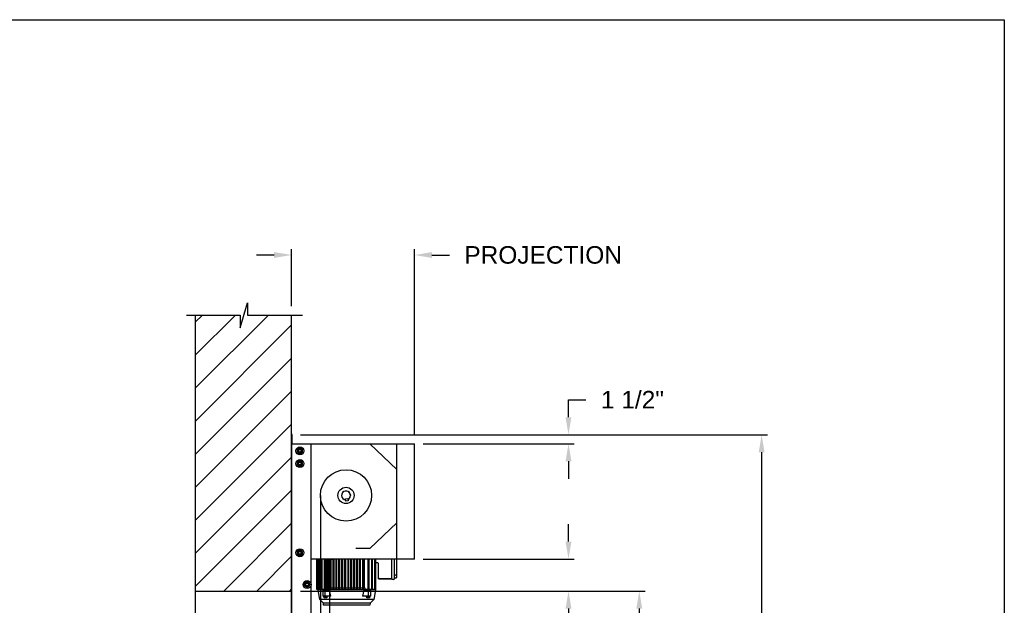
# Model space of a CAD drawing. Header units: inches. Extents: x 170 to 312, y 215 to 248.
# Tile 324 of 656: x 208.45 to 213.72, y 244.05 to 247.18. Entities that reach past the tile are written whole.
import ezdxf

# ---------------------------------------------------------------- set-up
doc = ezdxf.new("R2010")
doc.units = ezdxf.units.IN
doc.header["$LTSCALE"] = 0.25
doc.header["$MEASUREMENT"] = 0
doc.layers.add('ANNOTATIONS', color=1, linetype='Continuous')
doc.layers.add('MOTOR RH', color=7, linetype='Continuous')
doc.styles.add('ARIAL', font='arial.ttf', dxfattribs={"height": 0.09375})
doc.dimstyles.new('STANDARD$0', dxfattribs={"dimtxt": 0.09375, "dimasz": 0.09375, "dimexe": 0.03125, "dimexo": 0.046875, "dimgap": 0.09, "dimtad": 0, "dimtih": 1, "dimtoh": 1, "dimdec": 4, "dimzin": 0, "dimdsep": 46, "dimtxsty": 'ARIAL', "dimcen": 0.09, "dimadec": 0, "dimazin": 0, "dimtfac": 1, "dimtdec": 4, "dimtofl": 0, "dimtmove": 0, "dimatfit": 1, "dimfxl": 1, "dimtolj": 1, "dimtzin": 0, "dimarcsym": 0})

# ---------------------------------------------------------------- blocks, each defined once
blk = doc.blocks.new('*D36')
at = {"layer": 'ANNOTATIONS', "color": 0, "lineweight": -2, "transparency": 16777216}
for p, q in [((209.8124, 245.923), (209.7186, 245.923)), ((209.9061, 245.6487), (209.9061, 245.9542)), ((210.5639, 244.9603), (210.5639, 245.9542)), ((210.6577, 245.923), (210.7514, 245.923))]:
    blk.add_line(p, q, dxfattribs=at)
at = {"layer": 'ANNOTATIONS', "color": 0, "transparency": 16777216}
for points in [[(209.8124, 245.9386), (209.8124, 245.9074), (209.9061, 245.923)], [(210.6577, 245.9386), (210.6577, 245.9074), (210.5639, 245.923)]]:
    blk.add_solid(points, dxfattribs=at)
at = {"layer": 'defpoints', "color": 0, "transparency": 16777216}
for p in [(210.5639, 245.923), (209.9061, 245.6018), (210.5639, 244.9134)]:
    blk.add_point(p, dxfattribs=at)
at = {"layer": 'ANNOTATIONS', "color": 0, "transparency": 16777216, "insert": (211.253, 245.923), "char_height": 0.09375, "attachment_point": 5, "style": 'ARIAL'}
blk.add_mtext('\\A1;PROJECTION ', dxfattribs=at)
blk = doc.blocks.new('*D26')
at = {"layer": 'ANNOTATIONS', "color": 0, "lineweight": -2, "transparency": 16777216}
for p, q in [((209.953, 244.125), (211.799, 244.125)), ((211.7677, 244.0313), (211.7677, 242.3317)), ((211.7677, 240.1972), (211.7677, 241.8968)), ((211.0372, 240.1034), (211.799, 240.1034))]:
    blk.add_line(p, q, dxfattribs=at)
at = {"layer": 'ANNOTATIONS', "color": 0, "transparency": 16777216}
for points in [[(211.7521, 244.0313), (211.7833, 244.0313), (211.7677, 244.125)], [(211.7521, 240.1972), (211.7833, 240.1972), (211.7677, 240.1034)]]:
    blk.add_solid(points, dxfattribs=at)
at = {"layer": 'defpoints', "color": 0, "transparency": 16777216}
for p in [(209.9061, 244.125), (210.9903, 240.1034), (211.7677, 240.1034)]:
    blk.add_point(p, dxfattribs=at)
at = {"layer": 'ANNOTATIONS', "color": 0, "transparency": 16777216, "insert": (211.7677, 242.1142), "char_height": 0.09375, "attachment_point": 5, "style": 'ARIAL'}
blk.add_mtext('\\A1;OPENING\\PHEIGHT', dxfattribs=at)
blk = doc.blocks.new('*D27')
at = {"layer": 'ANNOTATIONS', "color": 0, "lineweight": -2, "transparency": 16777216}
for p, q in [((209.953, 244.961), (212.4539, 244.961)), ((212.4227, 244.8673), (212.4227, 242.7497)), ((212.4227, 240.1972), (212.4227, 242.3148)), ((211.9575, 240.1034), (212.4539, 240.1034))]:
    blk.add_line(p, q, dxfattribs=at)
at = {"layer": 'ANNOTATIONS', "color": 0, "transparency": 16777216}
for points in [[(212.4071, 244.8673), (212.4383, 244.8673), (212.4227, 244.961)], [(212.4071, 240.1972), (212.4383, 240.1972), (212.4227, 240.1034)]]:
    blk.add_solid(points, dxfattribs=at)
at = {"layer": 'defpoints', "color": 0, "transparency": 16777216}
for p in [(209.9061, 244.961), (211.9107, 240.1034), (212.4227, 240.1034)]:
    blk.add_point(p, dxfattribs=at)
at = {"layer": 'ANNOTATIONS', "color": 0, "transparency": 16777216, "insert": (212.4227, 242.5322), "char_height": 0.09375, "attachment_point": 5, "style": 'ARIAL'}
blk.add_mtext('\\A1;TOTAL\\PHEIGHT', dxfattribs=at)
blk = doc.blocks.new('*D28')
at = {"layer": 'ANNOTATIONS', "color": 0, "lineweight": -2, "transparency": 16777216}
for p, q in [((211.3887, 244.3897), (211.3887, 244.4835)), ((210.6108, 244.296), (211.4199, 244.296)), ((210.5147, 244.125), (211.4199, 244.125)), ((211.3887, 244.0313), (211.3887, 243.9375)), ((211.3887, 243.9375), (211.2949, 243.9375))]:
    blk.add_line(p, q, dxfattribs=at)
at = {"layer": 'ANNOTATIONS', "color": 0, "transparency": 16777216}
for points in [[(211.373, 244.3897), (211.4043, 244.3897), (211.3887, 244.296)], [(211.373, 244.0313), (211.4043, 244.0313), (211.3887, 244.125)]]:
    blk.add_solid(points, dxfattribs=at)
at = {"layer": 'defpoints', "color": 0, "transparency": 16777216}
for p in [(210.5639, 244.296), (210.4679, 244.125), (211.3887, 244.125)]:
    blk.add_point(p, dxfattribs=at)
at = {"layer": 'ANNOTATIONS', "color": 0, "transparency": 16777216, "insert": (211.1492, 243.9375), "char_height": 0.09375, "attachment_point": 5, "style": 'ARIAL'}
blk.add_mtext('\\A1;4"', dxfattribs=at)
blk = doc.blocks.new('*D37')
at = {"layer": 'ANNOTATIONS', "color": 0, "lineweight": -2, "transparency": 16777216}
for p, q in [((211.3887, 245.0548), (211.3887, 245.1485)), ((211.3887, 245.1485), (211.4824, 245.1485)), ((210.5169, 244.961), (211.4199, 244.961)), ((210.6108, 244.9134), (211.4199, 244.9134)), ((211.3887, 244.8196), (211.3887, 244.7259))]:
    blk.add_line(p, q, dxfattribs=at)
at = {"layer": 'ANNOTATIONS', "color": 0, "transparency": 16777216}
for points in [[(211.373, 245.0548), (211.4043, 245.0548), (211.3887, 244.961)], [(211.373, 244.8196), (211.4043, 244.8196), (211.3887, 244.9134)]]:
    blk.add_solid(points, dxfattribs=at)
at = {"layer": 'defpoints', "color": 0, "transparency": 16777216}
for p in [(210.47, 244.961), (211.3887, 244.961), (210.5639, 244.9134)]:
    blk.add_point(p, dxfattribs=at)
at = {"layer": 'ANNOTATIONS', "color": 0, "transparency": 16777216, "insert": (211.7311, 245.1485), "char_height": 0.09375, "attachment_point": 5, "style": 'ARIAL'}
blk.add_mtext('\\A1;1 1/2"', dxfattribs=at)

msp = doc.modelspace()

# ---------------------------------------------------------------- hatches: boundary and pattern name
at = {"layer": 'MOTOR RH'}
h = msp.add_hatch(dxfattribs=at)
h.set_pattern_fill('ANSI31', color=256, style=0)
h.set_pattern_definition([(45, (22.68008, -13.09525), (-0.08838835, 0.08838835), [])])
h.paths.add_polyline_path([(209.39049, 244.12505), (209.90612, 244.12505), (209.90612, 245.60178), (209.66963, 245.60178), (209.66963, 245.66644), (209.63121, 245.53308), (209.63121, 245.60178), (209.39049, 245.60178)])

# ---------------------------------------------------------------- linework, layer by layer
at = {"layer": 'defpoints'}
msp.add_lwpolyline([(213.72204, 234.44685), (194.25216, 234.44685), (194.25216, 247.18196), (213.72204, 247.18196)], close=True, dxfattribs=at)
at = {"layer": 'MOTOR RH'}
for p, q in [((209.63121, 245.53308), (209.66963, 245.66644)), ((209.66963, 245.66644), (209.66963, 245.60178)), ((209.34411, 245.60178), (209.63121, 245.60178)), ((209.39049, 245.60178), (209.39049, 240.10342)), ((209.63121, 245.60178), (209.63121, 245.53308)), ((209.66963, 245.60178), (209.96482, 245.60178)), ((209.90612, 240.10342), (209.90612, 245.60178)), ((209.90692, 244.96103), (209.90692, 244.91206)), ((209.90905, 244.91419), (209.90905, 244.96103)), ((209.90986, 244.91419), (209.90986, 244.96103)), ((209.90612, 244.90743), (209.90795, 244.90743)), ((209.90745, 244.91314), (209.90795, 244.91314)), ((209.90795, 240.1061), (209.90795, 244.91339)), ((209.90795, 244.91339), (210.56392, 244.91339)), ((209.90905, 244.91419), (209.90986, 244.91419)), ((209.95455, 244.88749), (209.95509, 244.88915)), ((209.95632, 244.88647), (209.95723, 244.88826)), ((209.9633, 244.88244), (209.9633, 244.88244)), ((210.01014, 240.1061), (210.01014, 244.91339)), ((210.32552, 244.91339), (210.47, 244.7758)), ((210.47, 244.21428), (210.47, 244.91339)), ((210.56392, 244.29598), (210.56392, 244.91339)), ((209.95455, 244.81936), (209.95509, 244.82102)), ((209.95632, 244.81834), (209.95723, 244.82013)), ((209.9633, 244.86769), (209.9633, 244.86769)), ((209.9633, 244.81431), (209.9633, 244.81431)), ((209.9633, 244.79956), (209.9633, 244.79956)), ((209.90795, 244.72825), (209.90612, 244.72825)), ((210.06017, 244.63662), (210.06017, 240.10342)), ((210.19472, 244.61796), (210.20647, 244.62004)), ((210.1968, 244.60622), (210.19472, 244.61796)), ((210.20854, 244.60829), (210.1968, 244.60622)), ((210.20647, 244.62004), (210.20854, 244.60829)), ((210.22014, 244.64425), (210.21997, 244.644)), ((210.22114, 244.63736), (210.22138, 244.63719)), ((210.32552, 244.35196), (210.47, 244.48955)), ((209.95455, 244.34247), (209.95509, 244.34412)), ((209.95632, 244.34144), (209.95723, 244.34323)), ((210.32552, 244.35196), (210.24923, 244.35196)), ((209.9633, 244.33742), (209.9633, 244.33742)), ((209.9633, 244.32267), (209.9633, 244.32267)), ((210.56392, 244.29598), (210.01014, 244.29598)), ((210.0389, 244.29598), (210.0389, 244.13554)), ((210.0462, 244.13554), (210.0462, 244.29598)), ((210.04787, 244.29598), (210.04787, 244.13554)), ((210.05601, 244.13554), (210.05601, 244.29598)), ((210.05811, 244.29598), (210.05811, 244.13554)), ((210.06564, 244.13554), (210.06564, 244.29598)), ((210.06756, 244.29598), (210.06756, 244.13554)), ((210.08224, 244.13062), (210.08224, 244.29598)), ((210.08511, 244.13554), (210.08511, 244.29598)), ((210.08736, 244.29598), (210.08736, 244.13554)), ((210.09654, 244.13554), (210.09654, 244.29598)), ((210.09697, 244.13554), (210.09697, 244.29598)), ((210.09992, 244.29598), (210.09992, 244.13554)), ((210.10051, 244.29598), (210.10051, 244.13554)), ((210.10731, 244.14145), (210.10731, 244.29598)), ((210.1102, 240.1061), (210.1102, 244.29598)), ((210.1102, 244.29517), (210.12253, 244.29517)), ((210.11184, 244.29598), (210.11184, 244.14145)), ((210.11272, 244.13554), (210.11272, 244.29598)), ((210.11567, 244.29598), (210.11567, 244.13554)), ((210.11651, 244.14145), (210.11651, 244.29598)), ((210.12762, 244.29598), (210.12762, 244.14145)), ((210.12847, 244.13554), (210.12847, 244.29598)), ((210.13142, 244.29598), (210.13142, 244.13554)), ((210.1322, 244.14145), (210.1322, 244.29598)), ((210.14358, 244.29598), (210.14358, 244.14145)), ((210.14422, 244.13554), (210.14422, 244.29598)), ((210.14717, 244.29598), (210.14717, 244.13554)), ((210.14776, 244.14145), (210.14776, 244.29598)), ((210.15947, 244.29598), (210.15947, 244.14145)), ((210.15996, 244.13554), (210.15996, 244.29598)), ((210.16292, 244.29598), (210.16292, 244.13554)), ((210.16338, 244.14145), (210.16338, 244.29598)), ((210.17532, 244.29598), (210.17532, 244.14145)), ((210.17571, 244.13554), (210.17571, 244.29598)), ((210.17866, 244.29598), (210.17866, 244.13554)), ((210.17904, 244.14145), (210.17904, 244.29598)), ((210.19112, 244.29598), (210.19112, 244.14145)), ((210.19146, 244.13554), (210.19146, 244.29598)), ((210.19441, 244.29598), (210.19441, 244.13554)), ((210.19475, 244.14145), (210.19475, 244.29598)), ((210.20785, 244.29598), (210.20785, 244.14145)), ((210.20819, 244.13554), (210.20819, 244.29598)), ((210.21114, 244.29598), (210.21114, 244.13554)), ((210.21149, 244.14145), (210.21149, 244.29598)), ((210.22356, 244.29598), (210.22356, 244.14145)), ((210.22394, 244.13554), (210.22394, 244.29598)), ((210.22689, 244.29598), (210.22689, 244.13554)), ((210.22729, 244.14145), (210.22729, 244.29598)), ((210.23922, 244.29598), (210.23922, 244.14145)), ((210.23969, 244.13554), (210.23969, 244.29598)), ((210.24264, 244.29598), (210.24264, 244.13554)), ((210.24313, 244.14145), (210.24313, 244.29598)), ((210.25484, 244.29598), (210.25484, 244.14145)), ((210.25544, 244.13554), (210.25544, 244.29598)), ((210.25839, 244.29598), (210.25839, 244.13554)), ((210.25903, 244.14145), (210.25903, 244.29598)), ((210.27041, 244.29598), (210.27041, 244.14145)), ((210.27118, 244.13554), (210.27118, 244.29598)), ((210.27414, 244.29598), (210.27414, 244.13554)), ((210.27498, 244.14145), (210.27498, 244.29598)), ((210.2861, 244.29598), (210.2861, 244.14145)), ((210.28693, 244.13554), (210.28693, 244.29598)), ((210.28988, 244.29598), (210.28988, 244.13554)), ((210.29076, 244.14145), (210.29076, 244.29598)), ((210.2953, 244.29598), (210.2953, 244.14145)), ((210.31525, 244.13554), (210.31525, 244.29598)), ((210.31749, 244.29598), (210.31749, 244.13554)), ((210.32036, 244.29598), (210.32036, 244.13062)), ((210.33504, 244.13554), (210.33504, 244.29598)), ((210.33696, 244.29598), (210.33696, 244.13554)), ((210.35145, 244.13554), (210.35145, 244.29598)), ((210.353, 244.29598), (210.353, 244.13554)), ((210.35485, 244.29598), (210.35485, 244.13161)), ((210.4422, 244.18673), (210.4422, 244.29598)), ((210.45622, 244.2005), (210.45622, 244.29598)), ((210.36735, 244.27596), (210.35485, 244.27629)), ((210.37118, 244.20231), (210.37118, 244.27203)), ((210.37133, 244.18968), (210.37133, 244.19527)), ((210.37133, 244.18968), (210.4422, 244.18968)), ((210.37502, 244.19247), (210.37502, 244.19283)), ((210.4422, 244.19071), (210.37502, 244.19247)), ((210.40099, 244.18968), (210.40099, 244.19179)), ((210.45229, 244.18673), (210.4422, 244.18673)), ((210.46607, 244.21035), (210.46016, 244.21035)), ((210.46016, 244.19657), (210.46607, 244.19657)), ((210.0389, 244.13554), (210.08224, 244.13554)), ((210.04776, 244.13161), (210.04776, 244.13554)), ((210.05702, 244.07907), (210.04776, 244.13161)), ((210.08224, 244.13161), (210.04776, 244.13161)), ((210.10908, 244.13062), (210.07275, 244.13062)), ((210.07275, 244.13062), (210.07275, 244.09716)), ((210.10446, 244.13554), (210.08511, 244.13554)), ((210.08667, 244.09716), (210.08667, 244.13062)), ((210.09208, 244.13554), (210.09208, 244.13062)), ((210.31052, 244.13161), (210.09208, 244.13161)), ((210.10446, 244.14145), (210.11197, 244.14145)), ((210.10446, 244.13554), (210.10446, 244.14145)), ((210.11641, 244.09716), (210.10908, 244.13062)), ((210.11197, 244.14145), (210.11197, 244.13554)), ((210.11197, 244.13554), (210.11638, 244.13554)), ((210.11638, 244.13554), (210.11638, 244.14145)), ((210.11638, 244.14145), (210.12774, 244.14145)), ((210.12774, 244.14145), (210.12774, 244.13554)), ((210.12774, 244.13554), (210.13208, 244.13554)), ((210.13208, 244.13554), (210.13208, 244.14145)), ((210.13208, 244.14145), (210.14369, 244.14145)), ((210.14369, 244.14145), (210.14369, 244.13554)), ((210.14369, 244.13554), (210.14765, 244.13554)), ((210.14765, 244.13554), (210.14765, 244.14145)), ((210.14765, 244.14145), (210.15958, 244.14145)), ((210.15958, 244.14145), (210.15958, 244.13554)), ((210.15958, 244.13554), (210.16327, 244.13554)), ((210.16327, 244.13554), (210.16327, 244.14145)), ((210.16327, 244.14145), (210.17542, 244.14145)), ((210.17542, 244.14145), (210.17542, 244.13554)), ((210.17542, 244.13554), (210.17894, 244.13554)), ((210.17894, 244.13554), (210.17894, 244.14145)), ((210.17894, 244.14145), (210.19122, 244.14145)), ((210.19122, 244.14145), (210.19122, 244.13554)), ((210.19122, 244.13554), (210.19465, 244.13554)), ((210.19465, 244.13554), (210.19465, 244.14145)), ((210.19465, 244.14145), (210.20796, 244.14145)), ((210.20796, 244.14145), (210.20796, 244.13554)), ((210.20796, 244.13554), (210.21139, 244.13554)), ((210.21139, 244.13554), (210.21139, 244.14145)), ((210.21139, 244.14145), (210.22366, 244.14145)), ((210.22366, 244.14145), (210.22366, 244.13554)), ((210.22366, 244.13554), (210.22718, 244.13554)), ((210.22718, 244.13554), (210.22718, 244.14145)), ((210.22718, 244.14145), (210.23933, 244.14145)), ((210.23933, 244.14145), (210.23933, 244.13554)), ((210.23933, 244.13554), (210.24302, 244.13554)), ((210.24302, 244.13554), (210.24302, 244.14145)), ((210.24302, 244.14145), (210.25495, 244.14145)), ((210.25495, 244.14145), (210.25495, 244.13554)), ((210.25495, 244.13554), (210.25891, 244.13554)), ((210.25891, 244.13554), (210.25891, 244.14145)), ((210.25891, 244.14145), (210.27052, 244.14145)), ((210.27052, 244.14145), (210.27052, 244.13554)), ((210.27052, 244.13554), (210.27486, 244.13554)), ((210.27486, 244.13554), (210.27486, 244.14145)), ((210.27486, 244.14145), (210.28622, 244.14145)), ((210.29352, 244.13062), (210.28619, 244.09716)), ((210.28622, 244.14145), (210.28622, 244.13554)), ((210.28622, 244.13554), (210.29063, 244.13554)), ((210.29063, 244.14145), (210.29815, 244.14145)), ((210.29063, 244.13554), (210.29063, 244.14145)), ((210.32986, 244.13062), (210.29352, 244.13062)), ((210.29815, 244.14145), (210.29815, 244.13554)), ((210.29815, 244.13554), (210.31749, 244.13554)), ((210.31052, 244.13062), (210.31052, 244.13554)), ((210.31594, 244.13062), (210.31594, 244.09716)), ((210.32036, 244.13554), (210.35485, 244.13554)), ((210.35485, 244.13161), (210.32036, 244.13161)), ((210.32986, 244.09716), (210.32986, 244.13062)), ((210.35485, 244.13161), (210.34558, 244.07907)), ((209.39049, 244.12505), (209.90612, 244.12505)), ((210.07634, 244.05976), (210.05702, 244.07907)), ((210.34558, 244.07907), (210.05702, 244.07907)), ((210.11641, 244.09716), (210.07275, 244.09716)), ((210.07732, 244.09519), (210.07732, 244.09716)), ((210.08009, 244.0883), (210.08009, 244.09421)), ((210.09423, 244.0883), (210.08009, 244.0883)), ((210.09423, 244.09421), (210.09423, 244.0883)), ((210.09701, 244.09716), (210.09701, 244.09519)), ((210.32986, 244.09716), (210.28619, 244.09716)), ((210.3056, 244.09519), (210.3056, 244.09716)), ((210.30837, 244.0883), (210.30837, 244.09421)), ((210.32251, 244.0883), (210.30837, 244.0883)), ((210.32251, 244.09421), (210.32251, 244.0883)), ((210.32528, 244.09716), (210.32528, 244.09519)), ((210.34558, 244.07907), (210.32626, 244.05976)), ((210.07729, 244.04893), (210.07634, 244.05976)), ((210.32626, 244.05976), (210.07634, 244.05976)), ((210.32532, 244.04893), (210.07729, 244.04893)), ((210.32626, 244.05976), (210.32532, 244.04893))]:
    msp.add_line(p, q, dxfattribs=at)
at = {"layer": 'MOTOR RH', "flags": 128}
msp.add_lwpolyline([(210.21997, 244.644), (210.21999, 244.64385), (210.22008, 244.64336), (210.22022, 244.64258), (210.22039, 244.64159), (210.22058, 244.64051), (210.22077, 244.63944), (210.22094, 244.63851), (210.22106, 244.63781), (210.22113, 244.63743), (210.22114, 244.63736)], dxfattribs=at)
at = {"layer": 'MOTOR RH'}
for centre, radius in [((209.95053, 244.87507), 0.02129), ((209.95053, 244.87507), 0.01277), ((209.95053, 244.87507), 0.00852), ((209.95053, 244.87507), 0.00719), ((209.95053, 244.80694), 0.02129), ((209.95053, 244.80694), 0.01277), ((209.95053, 244.80694), 0.00852), ((209.95053, 244.80694), 0.00719), ((210.19749, 244.63662), 0.13732), ((210.19749, 244.63662), 0.04357), ((209.95053, 244.33004), 0.02129), ((209.95053, 244.33004), 0.01277), ((209.95053, 244.33004), 0.00852), ((209.95053, 244.33004), 0.00719), ((209.98885, 244.15972), 0.02129), ((209.98885, 244.15972), 0.01277), ((209.98885, 244.15972), 0.00852), ((209.98885, 244.15972), 0.0075)]:
    msp.add_circle(centre, radius, dxfattribs=at)
for centre, radius, start, end in [((209.90799, 244.96103), 0.00187, 0, 180), ((209.90799, 244.96103), 0.00106, 0, 180), ((209.90905, 244.91206), 0.00293, 180, 247.82306), ((209.90905, 244.91206), 0.00213, 180, 238.66775), ((209.95053, 244.87507), 0.0148, 72.05172, 63.05172), ((209.95053, 244.80694), 0.0148, 72.05172, 63.05172), ((210.19749, 244.63662), 0.0239, 294.44799, 265.55201), ((210.19749, 244.63662), 0.02379, 18.42856, 265.48355), ((210.19749, 244.63662), 0.02379, 294.51645, 1.57143), ((209.95053, 244.33004), 0.0148, 72.05172, 63.05172), ((210.36725, 244.27203), 0.00394, 0, 88.5), ((210.45229, 244.19066), 0.00394, 270, 0), ((210.46016, 244.20641), 0.00394, 90, 179.99999), ((210.46016, 244.19263), 0.00394, 90, 179.99999), ((210.46607, 244.21428), 0.00394, 270, 360), ((210.46607, 244.2005), 0.00394, 270, 0), ((210.0783, 244.09519), 0.000984, 180, 270), ((210.09602, 244.09519), 0.000984, 270, 0), ((210.30658, 244.09519), 0.000984, 180, 270), ((210.3243, 244.09519), 0.000984, 270, 0)]:
    msp.add_arc(centre, radius, start, end, dxfattribs=at)
for points, knots in [([(209.94414, 244.88613), (209.94324, 244.88561), (209.94142, 244.88456), (209.93931, 244.88334), (209.9381, 244.88264), (209.93775, 244.88244)], [0, 0, 0, 0, 0.40629, 0.8272757, 1, 1, 1, 1]), ([(209.93775, 244.87507), (209.93775, 244.87524), (209.93775, 244.87634), (209.93775, 244.8784), (209.93775, 244.88068), (209.93775, 244.88201), (209.93775, 244.88244)], [0, 0, 0, 0, 0.0665461, 0.4352796, 0.8145291, 1, 1, 1, 1]), ([(209.93775, 244.86769), (209.93775, 244.86832), (209.93775, 244.86979), (209.93775, 244.87225), (209.93775, 244.87412), (209.93775, 244.87507)], [0, 0, 0, 0, 0.2654559, 0.628086, 1, 1, 1, 1]), ([(209.95053, 244.88982), (209.94953, 244.88924), (209.94751, 244.88808), (209.9453, 244.8868), (209.94417, 244.88615), (209.94414, 244.88613)], [0, 0, 0, 0, 0.4843217, 0.9863197, 1, 1, 1, 1]), ([(209.95691, 244.88613), (209.95602, 244.88664), (209.9542, 244.8877), (209.95208, 244.88892), (209.95088, 244.88961), (209.95053, 244.88982)], [0, 0, 0, 0, 0.4063022, 0.8272792, 1, 1, 1, 1]), ([(209.95691, 244.88613), (209.95602, 244.88664), (209.9542, 244.8877), (209.95208, 244.88892), (209.95088, 244.88961), (209.95053, 244.88982)], [0, 0, 0, 0, 0.4062953, 0.8272806, 1, 1, 1, 1]), ([(209.9633, 244.88244), (209.96231, 244.88301), (209.96028, 244.88418), (209.95808, 244.88546), (209.95694, 244.88611), (209.95691, 244.88613)], [0, 0, 0, 0, 0.4843315, 0.9863404, 1, 1, 1, 1]), ([(209.9633, 244.88244), (209.96231, 244.88301), (209.96028, 244.88418), (209.95808, 244.88546), (209.95694, 244.88611), (209.95691, 244.88613)], [0, 0, 0, 0, 0.4843392, 0.9863408, 1, 1, 1, 1]), ([(209.9633, 244.87507), (209.9633, 244.87524), (209.9633, 244.87634), (209.9633, 244.8784), (209.9633, 244.88068), (209.9633, 244.88201), (209.9633, 244.88244)], [0, 0, 0, 0, 0.066545, 0.4352822, 0.8145299, 1, 1, 1, 1]), ([(209.9633, 244.86769), (209.9633, 244.86832), (209.9633, 244.86979), (209.9633, 244.87225), (209.9633, 244.87412), (209.9633, 244.87507)], [0, 0, 0, 0, 0.2654559, 0.628086, 1, 1, 1, 1]), ([(209.9633, 244.86769), (209.9633, 244.86832), (209.9633, 244.86979), (209.9633, 244.87225), (209.9633, 244.87412), (209.9633, 244.87507)], [0, 0, 0, 0, 0.2654541, 0.6280925, 1, 1, 1, 1]), ([(209.93775, 244.86769), (209.93875, 244.86712), (209.94077, 244.86595), (209.94297, 244.86467), (209.94411, 244.86402), (209.94414, 244.864)], [0, 0, 0, 0, 0.4843319, 0.9863404, 1, 1, 1, 1]), ([(209.94414, 244.818), (209.94324, 244.81748), (209.94142, 244.81643), (209.93931, 244.81521), (209.9381, 244.81452), (209.93775, 244.81431)], [0, 0, 0, 0, 0.4063027, 0.8272597, 1, 1, 1, 1]), ([(209.94414, 244.864), (209.94503, 244.86349), (209.94685, 244.86244), (209.94897, 244.86121), (209.95018, 244.86052), (209.95053, 244.86032)], [0, 0, 0, 0, 0.4063025, 0.8272788, 1, 1, 1, 1]), ([(209.95053, 244.82169), (209.94953, 244.82112), (209.94751, 244.81995), (209.9453, 244.81867), (209.94417, 244.81802), (209.94414, 244.818)], [0, 0, 0, 0, 0.4843421, 0.9863407, 1, 1, 1, 1]), ([(209.95053, 244.86032), (209.95152, 244.86089), (209.95354, 244.86206), (209.95575, 244.86333), (209.95688, 244.86399), (209.95691, 244.864)], [0, 0, 0, 0, 0.4843419, 0.9863197, 1, 1, 1, 1]), ([(209.95053, 244.86032), (209.95152, 244.86089), (209.95354, 244.86206), (209.95575, 244.86333), (209.95688, 244.86399), (209.95691, 244.864)], [0, 0, 0, 0, 0.4843494, 0.9863201, 1, 1, 1, 1]), ([(209.95691, 244.818), (209.95602, 244.81852), (209.9542, 244.81957), (209.95208, 244.82079), (209.95088, 244.82149), (209.95053, 244.82169)], [0, 0, 0, 0, 0.4062819, 0.8272595, 1, 1, 1, 1]), ([(209.95691, 244.818), (209.95602, 244.81852), (209.9542, 244.81957), (209.95208, 244.82079), (209.95088, 244.82149), (209.95053, 244.82169)], [0, 0, 0, 0, 0.4062749, 0.8272609, 1, 1, 1, 1]), ([(209.95691, 244.864), (209.95781, 244.86452), (209.95963, 244.86557), (209.96174, 244.86679), (209.96295, 244.86749), (209.9633, 244.86769)], [0, 0, 0, 0, 0.4062902, 0.8272757, 1, 1, 1, 1]), ([(209.95691, 244.864), (209.95781, 244.86452), (209.95963, 244.86557), (209.96174, 244.86679), (209.96295, 244.86749), (209.9633, 244.86769)], [0, 0, 0, 0, 0.4062829, 0.8272765, 1, 1, 1, 1]), ([(209.9633, 244.81431), (209.96231, 244.81489), (209.96028, 244.81605), (209.95808, 244.81733), (209.95694, 244.81798), (209.95691, 244.818)], [0, 0, 0, 0, 0.4843417, 0.9863197, 1, 1, 1, 1]), ([(209.9633, 244.81431), (209.96231, 244.81489), (209.96028, 244.81605), (209.95808, 244.81733), (209.95694, 244.81798), (209.95691, 244.818)], [0, 0, 0, 0, 0.4843494, 0.9863201, 1, 1, 1, 1]), ([(209.93775, 244.80694), (209.93775, 244.80711), (209.93775, 244.80821), (209.93775, 244.81027), (209.93775, 244.81255), (209.93775, 244.81388), (209.93775, 244.81431)], [0, 0, 0, 0, 0.066546, 0.435279, 0.8145683, 1, 1, 1, 1]), ([(209.93775, 244.79956), (209.93775, 244.80019), (209.93775, 244.80166), (209.93775, 244.80413), (209.93775, 244.80599), (209.93775, 244.80694)], [0, 0, 0, 0, 0.2654667, 0.6280709, 1, 1, 1, 1]), ([(209.93775, 244.79956), (209.93874, 244.79899), (209.94077, 244.79782), (209.94298, 244.79655), (209.94411, 244.79589), (209.94414, 244.79588)], [0, 0, 0, 0, 0.4843421, 0.9863197, 1, 1, 1, 1]), ([(209.94414, 244.79588), (209.94503, 244.79536), (209.94685, 244.79431), (209.94897, 244.79309), (209.95018, 244.79239), (209.95053, 244.79219)], [0, 0, 0, 0, 0.40630275, 0.82725925, 1, 1, 1, 1]), ([(209.95053, 244.79219), (209.95152, 244.79276), (209.95354, 244.79393), (209.95575, 244.7952), (209.95688, 244.79586), (209.95691, 244.79588)], [0, 0, 0, 0, 0.4843419, 0.9863197, 1, 1, 1, 1]), ([(209.95053, 244.79219), (209.95152, 244.79276), (209.95354, 244.79393), (209.95575, 244.7952), (209.95688, 244.79586), (209.95691, 244.79588)], [0, 0, 0, 0, 0.4843494, 0.9863201, 1, 1, 1, 1]), ([(209.95691, 244.79588), (209.95781, 244.79639), (209.95963, 244.79744), (209.96174, 244.79866), (209.96295, 244.79936), (209.9633, 244.79956)], [0, 0, 0, 0, 0.4063029, 0.8272597, 1, 1, 1, 1]), ([(209.95691, 244.79588), (209.95781, 244.79639), (209.95963, 244.79744), (209.96174, 244.79866), (209.96295, 244.79936), (209.9633, 244.79956)], [0, 0, 0, 0, 0.4062955, 0.8272605, 1, 1, 1, 1]), ([(209.9633, 244.80694), (209.9633, 244.80711), (209.9633, 244.80821), (209.9633, 244.81027), (209.9633, 244.81255), (209.9633, 244.81388), (209.9633, 244.81431)], [0, 0, 0, 0, 0.066545, 0.4352816, 0.8145691, 1, 1, 1, 1]), ([(209.9633, 244.79956), (209.9633, 244.80019), (209.9633, 244.80166), (209.9633, 244.80413), (209.9633, 244.80599), (209.9633, 244.80694)], [0, 0, 0, 0, 0.26546669, 0.62807091, 1, 1, 1, 1]), ([(209.9633, 244.79956), (209.9633, 244.80019), (209.9633, 244.80166), (209.9633, 244.80413), (209.9633, 244.80599), (209.9633, 244.80694)], [0, 0, 0, 0, 0.2654649, 0.6280774, 1, 1, 1, 1]), ([(209.95053, 244.34479), (209.94953, 244.34422), (209.94751, 244.34305), (209.9453, 244.34178), (209.94417, 244.34112), (209.94414, 244.3411)], [0, 0, 0, 0, 0.48434207, 0.98631972, 1, 1, 1, 1]), ([(209.95691, 244.3411), (209.95602, 244.34162), (209.9542, 244.34267), (209.95208, 244.34389), (209.95088, 244.34459), (209.95053, 244.34479)], [0, 0, 0, 0, 0.4063025, 0.8272596, 1, 1, 1, 1]), ([(209.95691, 244.3411), (209.95602, 244.34162), (209.9542, 244.34267), (209.95208, 244.34389), (209.95088, 244.34459), (209.95053, 244.34479)], [0, 0, 0, 0, 0.4062955, 0.827261, 1, 1, 1, 1]), ([(209.94414, 244.3411), (209.94324, 244.34059), (209.94142, 244.33954), (209.93931, 244.33831), (209.9381, 244.33762), (209.93775, 244.33742)], [0, 0, 0, 0, 0.4062821, 0.8272596, 1, 1, 1, 1]), ([(209.93775, 244.33004), (209.93775, 244.33021), (209.93775, 244.33132), (209.93775, 244.33338), (209.93775, 244.33566), (209.93775, 244.33698), (209.93775, 244.33742)], [0, 0, 0, 0, 0.0665487, 0.4352966, 0.8145608, 1, 1, 1, 1]), ([(209.93775, 244.32267), (209.93775, 244.32329), (209.93775, 244.32477), (209.93775, 244.32723), (209.93775, 244.3291), (209.93775, 244.33004)], [0, 0, 0, 0, 0.2654559, 0.628086, 1, 1, 1, 1]), ([(209.93775, 244.32267), (209.93875, 244.32209), (209.94077, 244.32093), (209.94297, 244.31965), (209.94411, 244.319), (209.94414, 244.31898)], [0, 0, 0, 0, 0.4843319, 0.9863404, 1, 1, 1, 1]), ([(209.94414, 244.31898), (209.94503, 244.31846), (209.94685, 244.31741), (209.94897, 244.31619), (209.95018, 244.31549), (209.95053, 244.31529)], [0, 0, 0, 0, 0.4063025, 0.8272788, 1, 1, 1, 1]), ([(209.95053, 244.31529), (209.95152, 244.31586), (209.95354, 244.31703), (209.95575, 244.31831), (209.95688, 244.31896), (209.95691, 244.31898)], [0, 0, 0, 0, 0.4843216, 0.9863197, 1, 1, 1, 1]), ([(209.95053, 244.31529), (209.95152, 244.31586), (209.95354, 244.31703), (209.95575, 244.31831), (209.95688, 244.31896), (209.95691, 244.31898)], [0, 0, 0, 0, 0.48432905, 0.98632011, 1, 1, 1, 1]), ([(209.9633, 244.33742), (209.96231, 244.33799), (209.96028, 244.33916), (209.95808, 244.34043), (209.95694, 244.34109), (209.95691, 244.3411)], [0, 0, 0, 0, 0.4843417, 0.9863407, 1, 1, 1, 1]), ([(209.9633, 244.33742), (209.96231, 244.33799), (209.96028, 244.33916), (209.95808, 244.34043), (209.95694, 244.34109), (209.95691, 244.3411)], [0, 0, 0, 0, 0.4843495, 0.9863411, 1, 1, 1, 1]), ([(209.95691, 244.31898), (209.95781, 244.31949), (209.95963, 244.32055), (209.96174, 244.32177), (209.96295, 244.32246), (209.9633, 244.32267)], [0, 0, 0, 0, 0.4062902, 0.8272757, 1, 1, 1, 1]), ([(209.95691, 244.31898), (209.95781, 244.31949), (209.95963, 244.32055), (209.96174, 244.32177), (209.96295, 244.32246), (209.9633, 244.32267)], [0, 0, 0, 0, 0.4062829, 0.8272765, 1, 1, 1, 1]), ([(209.9633, 244.33004), (209.9633, 244.33021), (209.9633, 244.33132), (209.9633, 244.33338), (209.9633, 244.33566), (209.9633, 244.33698), (209.9633, 244.33742)], [0, 0, 0, 0, 0.0665476, 0.4352991, 0.8145617, 1, 1, 1, 1]), ([(209.9633, 244.32267), (209.9633, 244.32329), (209.9633, 244.32477), (209.9633, 244.32723), (209.9633, 244.3291), (209.9633, 244.33004)], [0, 0, 0, 0, 0.2654559, 0.628086, 1, 1, 1, 1]), ([(209.9633, 244.32267), (209.9633, 244.32329), (209.9633, 244.32477), (209.9633, 244.32723), (209.9633, 244.3291), (209.9633, 244.33004)], [0, 0, 0, 0, 0.2654541, 0.6280925, 1, 1, 1, 1]), ([(210.37118, 244.19663), (210.37118, 244.19668), (210.37118, 244.19684), (210.37118, 244.19805), (210.37118, 244.19999), (210.37118, 244.20154), (210.37118, 244.20231)], [0, 0, 0, 0, 0.1449252, 0.4299359, 0.7149446, 1, 1, 1, 1]), ([(210.37515, 244.19265), (210.37466, 244.1927), (210.37389, 244.19277), (210.37297, 244.19325), (210.37233, 244.19375), (210.37182, 244.19437), (210.37132, 244.19527), (210.37124, 244.19603), (210.37118, 244.19651)], [0, 0, 0, 0, 0.2390041, 0.3678623, 0.4995452, 0.6313031, 0.760299, 1, 1, 1, 1]), ([(210.37118, 244.1964), (210.37124, 244.1959), (210.37136, 244.19488), (210.37224, 244.1936), (210.3735, 244.19268), (210.37451, 244.19254), (210.37502, 244.19247)], [0, 0, 0, 0, 0.24997824, 0.49997849, 0.74998009, 1, 1, 1, 1]), ([(210.45622, 244.19066), (210.45622, 244.19079), (210.45622, 244.191), (210.45622, 244.19222), (210.45622, 244.19349), (210.45622, 244.19507), (210.45622, 244.19736), (210.45622, 244.19927), (210.45622, 244.2005)], [0, 0, 0, 0, 0.2394552, 0.3683611, 0.5000009, 0.6316348, 0.7605576, 1, 1, 1, 1]), ([(210.47, 244.2005), (210.47, 244.20224), (210.47, 244.2049), (210.47, 244.20811), (210.47, 244.21032), (210.47, 244.2121), (210.47, 244.21382), (210.47, 244.2141), (210.47, 244.21428)], [0, 0, 0, 0, 0.23945009, 0.36835792, 0.50000339, 0.63163568, 0.7605461, 1, 1, 1, 1]), ([(209.98246, 244.17078), (209.98157, 244.17027), (209.97975, 244.16922), (209.97763, 244.16799), (209.97642, 244.1673), (209.97607, 244.1671)], [0, 0, 0, 0, 0.4062947, 0.8272801, 1, 1, 1, 1]), ([(209.97607, 244.15972), (209.97607, 244.15989), (209.97607, 244.16099), (209.97607, 244.16306), (209.97607, 244.16534), (209.97607, 244.16666), (209.97607, 244.1671)], [0, 0, 0, 0, 0.066545, 0.4352822, 0.8145299, 1, 1, 1, 1]), ([(209.97607, 244.15235), (209.97607, 244.15297), (209.97607, 244.15445), (209.97607, 244.15691), (209.97607, 244.15878), (209.97607, 244.15972)], [0, 0, 0, 0, 0.2654649, 0.6280774, 1, 1, 1, 1]), ([(209.97607, 244.15235), (209.97707, 244.15177), (209.97909, 244.1506), (209.9813, 244.14933), (209.98243, 244.14868), (209.98246, 244.14866)], [0, 0, 0, 0, 0.4843494, 0.9863201, 1, 1, 1, 1]), ([(209.98885, 244.17447), (209.98785, 244.1739), (209.98583, 244.17273), (209.98362, 244.17145), (209.98249, 244.1708), (209.98246, 244.17078)], [0, 0, 0, 0, 0.4843387, 0.9863408, 1, 1, 1, 1]), ([(209.98246, 244.14866), (209.98335, 244.14814), (209.98518, 244.14709), (209.98729, 244.14587), (209.9885, 244.14517), (209.98885, 244.14497)], [0, 0, 0, 0, 0.4062955, 0.827261, 1, 1, 1, 1]), ([(209.99523, 244.17078), (209.99434, 244.1713), (209.99252, 244.17235), (209.9904, 244.17357), (209.9892, 244.17427), (209.98885, 244.17447)], [0, 0, 0, 0, 0.4062826, 0.8272771, 1, 1, 1, 1]), ([(209.98885, 244.14497), (209.98984, 244.14554), (209.99186, 244.14671), (209.99407, 244.14799), (209.9952, 244.14864), (209.99523, 244.14866)], [0, 0, 0, 0, 0.4843491, 0.986319, 1, 1, 1, 1]), ([(210.00162, 244.1671), (210.00063, 244.16767), (209.99861, 244.16884), (209.9964, 244.17011), (209.99526, 244.17077), (209.99523, 244.17078)], [0, 0, 0, 0, 0.484329, 0.9863201, 1, 1, 1, 1]), ([(209.99523, 244.14866), (209.99613, 244.14917), (209.99795, 244.15023), (210.00007, 244.15145), (210.00127, 244.15214), (210.00162, 244.15235)], [0, 0, 0, 0, 0.40629487, 0.82726083, 1, 1, 1, 1]), ([(210.00162, 244.15972), (210.00162, 244.15989), (210.00162, 244.16099), (210.00162, 244.16306), (210.00162, 244.16534), (210.00162, 244.16666), (210.00162, 244.1671)], [0, 0, 0, 0, 0.066545, 0.4352822, 0.8145299, 1, 1, 1, 1]), ([(210.00162, 244.15235), (210.00162, 244.15297), (210.00162, 244.15445), (210.00162, 244.15691), (210.00162, 244.15878), (210.00162, 244.15972)], [0, 0, 0, 0, 0.2654649, 0.6280774, 1, 1, 1, 1]), ([(210.09602, 244.09421), (210.09598, 244.09421), (210.09591, 244.09421), (210.09519, 244.09421), (210.09358, 244.09421), (210.09119, 244.09421), (210.08898, 244.09421), (210.08716, 244.09421), (210.08535, 244.09421), (210.08311, 244.09421), (210.08177, 244.09421), (210.0809, 244.09421)], [0, 0, 0, 0, 0.0877587, 0.173696, 0.3333323, 0.4929698, 0.5789061, 0.6666663, 0.754425, 0.8403613, 1, 1, 1, 1]), ([(210.32171, 244.09421), (210.32083, 244.09421), (210.31949, 244.09421), (210.31725, 244.09421), (210.31544, 244.09421), (210.31363, 244.09421), (210.31141, 244.09421), (210.30902, 244.09421), (210.30742, 244.09421), (210.30669, 244.09421), (210.30662, 244.09421), (210.30658, 244.09421)], [0, 0, 0, 0, 0.1596385, 0.245576, 0.3333346, 0.4210933, 0.5070308, 0.6666693, 0.8263038, 0.9122414, 1, 1, 1, 1])]:
    msp.add_open_spline(points, degree=3, knots=knots, dxfattribs=at)

# ---------------------------------------------------------------- dimensions: what is measured, and where the dimension line sits
at = {"layer": 'ANNOTATIONS'}
dim = msp.add_linear_dim(base=(210.56392, 245.92298), p1=(209.90612, 245.60178), p2=(210.56392, 244.91339), text='PROJECTION ', dimstyle='STANDARD$0', dxfattribs=at)
dim.commit()
dim.dimension.update_dxf_attribs({"geometry": '*D36', "text_midpoint": (211.25304, 245.92298)})
for base, p1, p2, text, picture, middle in [((211.38867, 244.96103), (210.56392, 244.91339), (210.47, 244.96103), '1 1/2"', '*D37', (211.73111, 245.14853)), ((212.4227, 240.10342), (209.90612, 244.96103), (211.91065, 240.10342), 'TOTAL\\PHEIGHT', '*D27', (212.4227, 242.53223)), ((211.38867, 244.12505), (210.56392, 244.29598), (210.46787, 244.12505), '4"', '*D28', (211.14916, 243.93755)), ((211.76771, 240.10342), (209.90612, 244.12505), (210.99031, 240.10342), 'OPENING\\PHEIGHT', '*D26', (211.76771, 242.11424))]:
    dim = msp.add_linear_dim(base=base, p1=p1, p2=p2, angle=90, text=text, dimstyle='STANDARD$0', dxfattribs=at)
    dim.commit()
    dim.dimension.update_dxf_attribs({"geometry": picture, "text_midpoint": middle})

doc.saveas('drawing.dxf')
